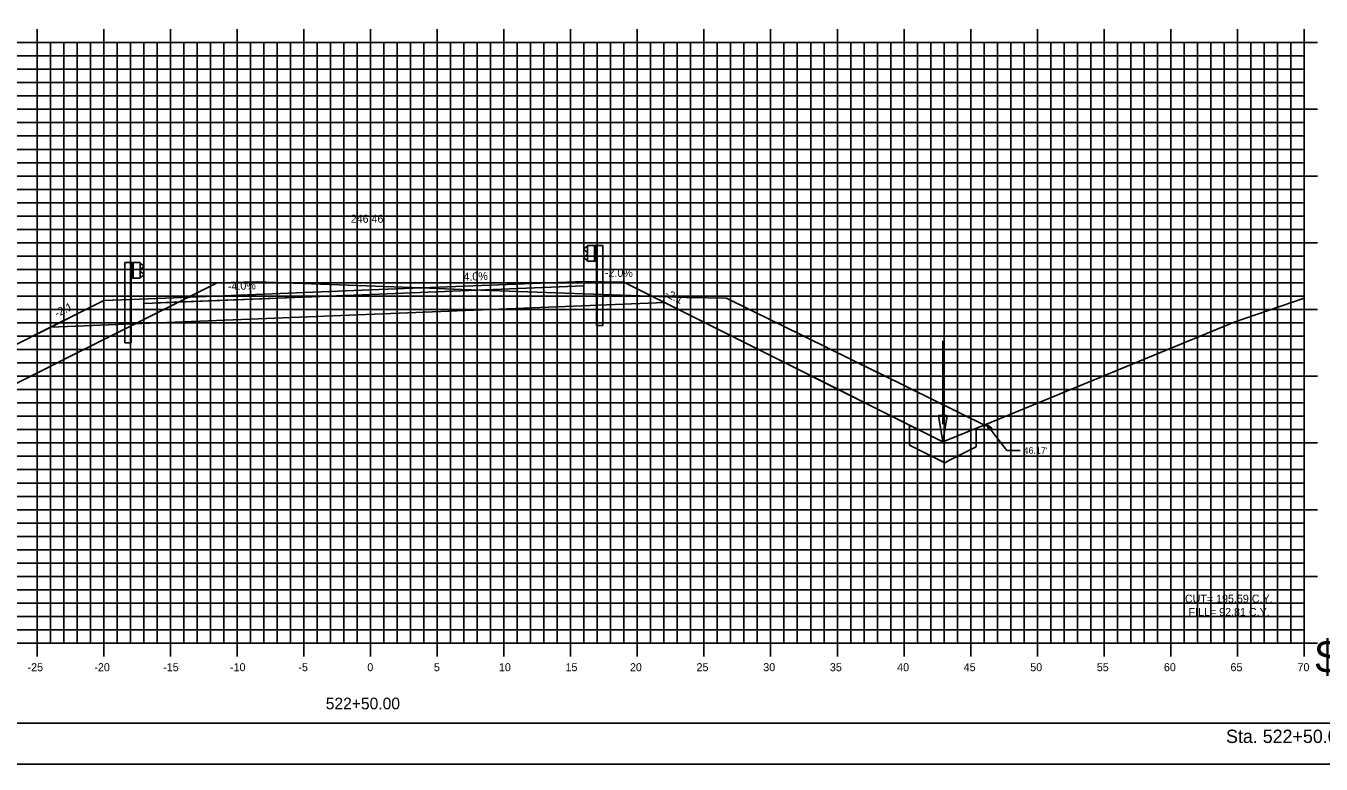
# Model space of a CAD drawing. Extents: x 1170543 to 1177585, y 609599 to 610623.
# Drawn here: x 1174887.7 to 1174984.8, y 609598.8 to 609654.1 of the extents above; entities that cross this region are included whole.
import ezdxf

# ---------------------------------------------------------------- set-up
doc = ezdxf.new("R2010")
doc.units = 0
for name, color, linetype in [('ANNOTATION', 7, 'Continuous'), ('BORDER', 7, 'Continuous'), ('D_Drainage_Ditch_Line', 7, 'Continuous'), ('D_Guardrail_Beam_Lt', 7, 'Continuous'), ('D_Guardrail_Beam_Rt', 7, 'Continuous'), ('D_Roadway_Centerline', 7, 'Continuous'), ('D_Roadway_Centerline_Text', 7, 'Continuous'), ('D_Roadway_Edge_Shoulder', 7, 'Continuous'), ('D_Roadway_Edge_TW', 7, 'Continuous'), ('D_Roadway_Pavement', 7, 'Continuous'), ('D_Roadway_SlopeLines', 7, 'Continuous'), ('D_Roadway_SubGrade', 7, 'Continuous'), ('H_V ANNOTATION', 7, 'Continuous'), ('MAJOR', 7, 'Continuous'), ('MINOR', 7, 'Continuous'), ('PLOT BOUNDARY', 7, 'Continuous'), ('S_Roadway_Centerline', 7, 'Continuous'), ('SHADING', 7, 'Continuous')]:
    doc.layers.add(name, color=color, linetype=linetype)

msp = doc.modelspace()

# ---------------------------------------------------------------- linework, layer by layer
at = {"layer": 'ANNOTATION'}
for p, q in [((1174953.975, 609624.207), (1174956.475, 609622.957)), ((1174958.975, 609623.982), (1174958.975, 609622.576)), ((1174959.731, 609624.292), (1174961.267, 609622.306)), ((1174958.975, 609622.576), (1174956.975, 609621.576)), ((1174956.975, 609621.576), (1174956.606, 609621.392)), ((1174962.267, 609622.306), (1174961.267, 609622.306))]:
    msp.add_line(p, q, dxfattribs=at)
for points in [[(1174936.544, 609632.923), (1174956.475, 609622.957), (1174959.731, 609624.292)], [(1174953.975, 609624.207), (1174953.975, 609622.707), (1174955.975, 609621.707), (1174956.606, 609621.392)]]:
    msp.add_lwpolyline(points, dxfattribs=at)
msp.add_lwpolyline([(1174959.938, 609623.82), (1174959.731, 609624.292), (1174960.135, 609623.973)], close=True, dxfattribs=at)
at = {"layer": 'BORDER'}
msp.add_line((1174838.557, 609601.872), (1174998.557, 609601.872), dxfattribs=at)
at = {"layer": 'D_Drainage_Ditch_Line'}
msp.add_line((1174956.475, 609624.269), (1174956.475, 609630.513), dxfattribs=at)
msp.add_lwpolyline([(1174956.147, 609624.926), (1174956.803, 609624.926), (1174956.475, 609622.957)], close=True, dxfattribs=at)
at = {"layer": 'D_Guardrail_Beam_Lt'}
for p, q in [((1174895.127, 609636.382), (1174895.127, 609630.382)), ((1174895.598, 609636.382), (1174895.127, 609636.382)), ((1174896.286, 609636.382), (1174895.598, 609636.382)), ((1174895.598, 609636.382), (1174895.598, 609635.215)), ((1174895.661, 609636.382), (1174895.661, 609635.215)), ((1174895.765, 609636.382), (1174895.765, 609635.215)), ((1174896.286, 609635.215), (1174896.286, 609636.382)), ((1174896.286, 609636.299), (1174896.36, 609636.284)), ((1174896.376, 609636.277), (1174896.519, 609636.177)), ((1174895.598, 609635.215), (1174896.286, 609635.215)), ((1174895.619, 609630.382), (1174895.619, 609635.215)), ((1174896.36, 609635.313), (1174896.286, 609635.299)), ((1174896.29, 609635.834), (1174896.29, 609635.764)), ((1174896.519, 609636.034), (1174896.324, 609635.898)), ((1174896.324, 609635.699), (1174896.519, 609635.563)), ((1174896.519, 609635.42), (1174896.376, 609635.32)), ((1174895.619, 609630.382), (1174895.127, 609630.382))]:
    msp.add_line(p, q, dxfattribs=at)
for centre, major_axis, start_param, end_param in [((1174896.352, 609636.243), (0.0417, 0), 0.959931, 1.376053), ((1174896.469, 609636.106), (0.0877, 0), 5.323254, 7.243116), ((1174896.369, 609635.834), (-0.0789, 0), 5.323254, 6.283185), ((1174896.369, 609635.764), (-0.0789, 0), 6.283185, 7.243116), ((1174896.352, 609635.354), (0.0417, 0), 4.907132, 5.323254), ((1174896.469, 609635.492), (0.0877, 0), 5.323254, 7.243116)]:
    msp.add_ellipse(centre, major_axis=major_axis, ratio=0.995501, start_param=start_param, end_param=end_param, dxfattribs=at)
at = {"layer": 'D_Guardrail_Beam_Rt'}
for p, q in [((1174929.737, 609637.557), (1174929.594, 609637.457)), ((1174929.594, 609637.314), (1174929.789, 609637.178)), ((1174929.827, 609637.579), (1174929.753, 609637.564)), ((1174929.823, 609637.114), (1174929.823, 609637.044)), ((1174929.827, 609637.662), (1174930.515, 609637.662)), ((1174929.827, 609636.495), (1174929.827, 609637.662)), ((1174930.348, 609637.662), (1174930.348, 609636.495)), ((1174930.452, 609637.662), (1174930.452, 609636.495)), ((1174930.515, 609637.662), (1174930.986, 609637.662)), ((1174930.515, 609637.662), (1174930.515, 609636.495)), ((1174930.986, 609637.662), (1174930.986, 609631.662)), ((1174929.789, 609636.979), (1174929.594, 609636.843)), ((1174929.594, 609636.7), (1174929.737, 609636.6)), ((1174929.753, 609636.593), (1174929.827, 609636.579)), ((1174930.515, 609636.495), (1174929.827, 609636.495)), ((1174930.494, 609631.662), (1174930.494, 609636.495)), ((1174930.494, 609631.662), (1174930.986, 609631.662))]:
    msp.add_line(p, q, dxfattribs=at)
for centre, major_axis, start_param, end_param in [((1174929.644, 609637.386), (-0.0877, 0), 5.323254, 7.243116), ((1174929.761, 609637.523), (-0.0417, 0), 4.907132, 5.323254), ((1174929.744, 609637.114), (0.0789, 0), 0, 0.959931), ((1174929.644, 609636.772), (-0.0877, 0), 5.323254, 7.243116), ((1174929.761, 609636.634), (-0.0417, 0), 0.959931, 1.376053), ((1174929.744, 609637.044), (0.0789, 0), 5.323254, 6.283185)]:
    msp.add_ellipse(centre, major_axis=major_axis, ratio=0.995501, start_param=start_param, end_param=end_param, dxfattribs=at)
at = {"layer": 'D_Roadway_Edge_Shoulder'}
msp.add_lwpolyline([(1174929.557, 609634.976), (1174929.557, 609634.643)], dxfattribs=at)
at = {"layer": 'D_Roadway_Edge_TW'}
for p, q in [((1174897.557, 609633.696), (1174913.557, 609634.336)), ((1174913.557, 609634.336), (1174929.557, 609634.976)), ((1174929.557, 609634.643), (1174913.557, 609634.003)), ((1174929.557, 609634.976), (1174929.557, 609634.643)), ((1174913.557, 609634.003), (1174897.557, 609633.363))]:
    msp.add_line(p, q, dxfattribs=at)
at = {"layer": 'D_Roadway_Pavement'}
msp.add_lwpolyline([(1174897.557, 609633.363), (1174897.557, 609633.363), (1174913.557, 609634.003), (1174929.557, 609634.643), (1174929.557, 609634.643), (1174913.557, 609634.003)], close=True, dxfattribs=at)
for points in [[(1174929.557, 609634.643), (1174929.557, 609634.643)], [(1174929.557, 609634.643), (1174929.557, 609634.643)], [(1174897.557, 609633.363), (1174897.557, 609633.363)], [(1174897.557, 609633.363), (1174897.557, 609633.363)]]:
    msp.add_lwpolyline(points, dxfattribs=at)
at = {"layer": 'D_Roadway_SlopeLines'}
msp.add_line((1174959.731, 609624.292), (1174956.475, 609622.957), dxfattribs=at)
for points in [[(1174932.557, 609634.916), (1174943.639, 609629.375)], [(1174893.557, 609633.536), (1174882.474, 609627.995)], [(1174943.639, 609629.375), (1174956.475, 609622.957)]]:
    msp.add_lwpolyline(points, dxfattribs=at)
at = {"layer": 'D_Roadway_SubGrade'}
for p, q in [((1174913.557, 609634.003), (1174929.557, 609634.643)), ((1174929.557, 609634.976), (1174932.557, 609634.916)), ((1174929.557, 609633.143), (1174929.557, 609634.976)), ((1174929.557, 609634.643), (1174929.557, 609633.143)), ((1174932.557, 609634.916), (1174936.544, 609632.923)), ((1174893.557, 609633.536), (1174888.484, 609631)), ((1174897.557, 609633.696), (1174893.557, 609633.536)), ((1174896.557, 609633.323), (1174913.557, 609634.003)), ((1174896.557, 609631.823), (1174896.557, 609633.656))]:
    msp.add_line(p, q, dxfattribs=at)
at = {"layer": 'MAJOR'}
for p, q in [((1174888.557, 609653.874), (1174888.557, 609652.872)), ((1174893.557, 609653.874), (1174893.557, 609652.872)), ((1174898.557, 609653.874), (1174898.557, 609652.872)), ((1174903.557, 609653.874), (1174903.557, 609652.872)), ((1174908.557, 609653.874), (1174908.557, 609652.872)), ((1174913.557, 609653.874), (1174913.557, 609652.872)), ((1174918.557, 609653.874), (1174918.557, 609652.872)), ((1174923.557, 609653.874), (1174923.557, 609652.872)), ((1174928.557, 609653.874), (1174928.557, 609652.872)), ((1174933.557, 609653.874), (1174933.557, 609652.872)), ((1174938.557, 609653.874), (1174938.557, 609652.872)), ((1174943.557, 609653.874), (1174943.557, 609652.872)), ((1174948.557, 609653.874), (1174948.557, 609652.872)), ((1174953.557, 609653.874), (1174953.557, 609652.872)), ((1174958.557, 609653.874), (1174958.557, 609652.872)), ((1174963.557, 609653.874), (1174963.557, 609652.872)), ((1174968.557, 609653.874), (1174968.557, 609652.872)), ((1174973.557, 609653.874), (1174973.557, 609652.872)), ((1174978.557, 609653.874), (1174978.557, 609652.872)), ((1174983.557, 609653.874), (1174983.557, 609652.872)), ((1174843.557, 609652.872), (1174983.557, 609652.872)), ((1174843.557, 609652.872), (1174983.557, 609652.872)), ((1174888.557, 609607.872), (1174888.557, 609652.872)), ((1174893.557, 609607.872), (1174893.557, 609652.872)), ((1174898.557, 609607.872), (1174898.557, 609652.872)), ((1174903.557, 609607.872), (1174903.557, 609652.872)), ((1174908.557, 609607.872), (1174908.557, 609652.872)), ((1174913.557, 609607.872), (1174913.557, 609652.872)), ((1174918.557, 609607.872), (1174918.557, 609652.872)), ((1174923.557, 609607.872), (1174923.557, 609652.872)), ((1174928.557, 609607.872), (1174928.557, 609652.872)), ((1174933.557, 609607.872), (1174933.557, 609652.872)), ((1174938.557, 609607.872), (1174938.557, 609652.872)), ((1174943.557, 609607.872), (1174943.557, 609652.872)), ((1174948.557, 609607.872), (1174948.557, 609652.872)), ((1174953.557, 609607.872), (1174953.557, 609652.872)), ((1174958.557, 609607.872), (1174958.557, 609652.872)), ((1174963.557, 609607.872), (1174963.557, 609652.872)), ((1174968.557, 609607.872), (1174968.557, 609652.872)), ((1174973.557, 609607.872), (1174973.557, 609652.872)), ((1174978.557, 609607.872), (1174978.557, 609652.872)), ((1174984.559, 609652.872), (1174982.555, 609652.872)), ((1174983.557, 609607.872), (1174983.557, 609652.872)), ((1174983.557, 609607.872), (1174983.557, 609652.872)), ((1174843.557, 609647.872), (1174983.557, 609647.872)), ((1174984.559, 609647.872), (1174982.555, 609647.872)), ((1174843.557, 609642.872), (1174983.557, 609642.872)), ((1174984.559, 609642.872), (1174982.555, 609642.872)), ((1174843.557, 609637.872), (1174983.557, 609637.872)), ((1174984.559, 609637.872), (1174982.555, 609637.872)), ((1174843.557, 609632.872), (1174983.557, 609632.872)), ((1174984.559, 609632.872), (1174982.555, 609632.872)), ((1174843.557, 609627.872), (1174983.557, 609627.872)), ((1174984.559, 609627.872), (1174982.555, 609627.872)), ((1174843.557, 609622.872), (1174983.557, 609622.872)), ((1174984.559, 609622.872), (1174982.555, 609622.872)), ((1174843.557, 609617.872), (1174983.557, 609617.872)), ((1174984.559, 609617.872), (1174982.555, 609617.872)), ((1174843.557, 609612.872), (1174983.557, 609612.872)), ((1174984.559, 609612.872), (1174982.555, 609612.872)), ((1174843.557, 609607.872), (1174983.557, 609607.872)), ((1174843.557, 609607.872), (1174983.557, 609607.872)), ((1174888.557, 609606.87), (1174888.557, 609607.872)), ((1174893.557, 609606.87), (1174893.557, 609607.872)), ((1174898.557, 609606.87), (1174898.557, 609607.872)), ((1174903.557, 609606.87), (1174903.557, 609607.872)), ((1174908.557, 609606.87), (1174908.557, 609607.872)), ((1174913.557, 609606.87), (1174913.557, 609607.872)), ((1174918.557, 609606.87), (1174918.557, 609607.872)), ((1174923.557, 609606.87), (1174923.557, 609607.872)), ((1174928.557, 609606.87), (1174928.557, 609607.872)), ((1174933.557, 609606.87), (1174933.557, 609607.872)), ((1174938.557, 609606.87), (1174938.557, 609607.872)), ((1174943.557, 609606.87), (1174943.557, 609607.872)), ((1174948.557, 609606.87), (1174948.557, 609607.872)), ((1174953.557, 609606.87), (1174953.557, 609607.872)), ((1174958.557, 609606.87), (1174958.557, 609607.872)), ((1174963.557, 609606.87), (1174963.557, 609607.872)), ((1174968.557, 609606.87), (1174968.557, 609607.872)), ((1174973.557, 609606.87), (1174973.557, 609607.872)), ((1174978.557, 609606.87), (1174978.557, 609607.872)), ((1174984.559, 609607.872), (1174982.555, 609607.872)), ((1174983.557, 609606.87), (1174983.557, 609607.872))]:
    msp.add_line(p, q, dxfattribs=at)
at = {"layer": 'MINOR'}
for p, q in [((1174889.557, 609607.872), (1174889.557, 609652.872)), ((1174890.557, 609607.872), (1174890.557, 609652.872)), ((1174891.557, 609607.872), (1174891.557, 609652.872)), ((1174892.557, 609607.872), (1174892.557, 609652.872)), ((1174894.557, 609607.872), (1174894.557, 609652.872)), ((1174895.557, 609607.872), (1174895.557, 609652.872)), ((1174896.557, 609607.872), (1174896.557, 609652.872)), ((1174897.557, 609607.872), (1174897.557, 609652.872)), ((1174899.557, 609607.872), (1174899.557, 609652.872)), ((1174900.557, 609607.872), (1174900.557, 609652.872)), ((1174901.557, 609607.872), (1174901.557, 609652.872)), ((1174902.557, 609607.872), (1174902.557, 609652.872)), ((1174904.557, 609607.872), (1174904.557, 609652.872)), ((1174905.557, 609607.872), (1174905.557, 609652.872)), ((1174906.557, 609607.872), (1174906.557, 609652.872)), ((1174907.557, 609607.872), (1174907.557, 609652.872)), ((1174909.557, 609607.872), (1174909.557, 609652.872)), ((1174910.557, 609607.872), (1174910.557, 609652.872)), ((1174911.557, 609607.872), (1174911.557, 609652.872)), ((1174912.557, 609607.872), (1174912.557, 609652.872)), ((1174914.557, 609607.872), (1174914.557, 609652.872)), ((1174915.557, 609607.872), (1174915.557, 609652.872)), ((1174916.557, 609607.872), (1174916.557, 609652.872)), ((1174917.557, 609607.872), (1174917.557, 609652.872)), ((1174919.557, 609607.872), (1174919.557, 609652.872)), ((1174920.557, 609607.872), (1174920.557, 609652.872)), ((1174921.557, 609607.872), (1174921.557, 609652.872)), ((1174922.557, 609607.872), (1174922.557, 609652.872)), ((1174924.557, 609607.872), (1174924.557, 609652.872)), ((1174925.557, 609607.872), (1174925.557, 609652.872)), ((1174926.557, 609607.872), (1174926.557, 609652.872)), ((1174927.557, 609607.872), (1174927.557, 609652.872)), ((1174929.557, 609607.872), (1174929.557, 609652.872)), ((1174930.557, 609607.872), (1174930.557, 609652.872)), ((1174931.557, 609607.872), (1174931.557, 609652.872)), ((1174932.557, 609607.872), (1174932.557, 609652.872)), ((1174934.557, 609607.872), (1174934.557, 609652.872)), ((1174935.557, 609607.872), (1174935.557, 609652.872)), ((1174936.557, 609607.872), (1174936.557, 609652.872)), ((1174937.557, 609607.872), (1174937.557, 609652.872)), ((1174939.557, 609607.872), (1174939.557, 609652.872)), ((1174940.557, 609607.872), (1174940.557, 609652.872)), ((1174941.557, 609607.872), (1174941.557, 609652.872)), ((1174942.557, 609607.872), (1174942.557, 609652.872)), ((1174944.557, 609607.872), (1174944.557, 609652.872)), ((1174945.557, 609607.872), (1174945.557, 609652.872)), ((1174946.557, 609607.872), (1174946.557, 609652.872)), ((1174947.557, 609607.872), (1174947.557, 609652.872)), ((1174949.557, 609607.872), (1174949.557, 609652.872)), ((1174950.557, 609607.872), (1174950.557, 609652.872)), ((1174951.557, 609607.872), (1174951.557, 609652.872)), ((1174952.557, 609607.872), (1174952.557, 609652.872)), ((1174954.557, 609607.872), (1174954.557, 609652.872)), ((1174955.557, 609607.872), (1174955.557, 609652.872)), ((1174956.557, 609607.872), (1174956.557, 609652.872)), ((1174957.557, 609607.872), (1174957.557, 609652.872)), ((1174959.557, 609607.872), (1174959.557, 609652.872)), ((1174960.557, 609607.872), (1174960.557, 609652.872)), ((1174961.557, 609607.872), (1174961.557, 609652.872)), ((1174962.557, 609607.872), (1174962.557, 609652.872)), ((1174964.557, 609607.872), (1174964.557, 609652.872)), ((1174965.557, 609607.872), (1174965.557, 609652.872)), ((1174966.557, 609607.872), (1174966.557, 609652.872)), ((1174967.557, 609607.872), (1174967.557, 609652.872)), ((1174969.557, 609607.872), (1174969.557, 609652.872)), ((1174970.557, 609607.872), (1174970.557, 609652.872)), ((1174971.557, 609607.872), (1174971.557, 609652.872)), ((1174972.557, 609607.872), (1174972.557, 609652.872)), ((1174974.557, 609607.872), (1174974.557, 609652.872)), ((1174975.557, 609607.872), (1174975.557, 609652.872)), ((1174976.557, 609607.872), (1174976.557, 609652.872)), ((1174977.557, 609607.872), (1174977.557, 609652.872)), ((1174979.557, 609607.872), (1174979.557, 609652.872)), ((1174980.557, 609607.872), (1174980.557, 609652.872)), ((1174981.557, 609607.872), (1174981.557, 609652.872)), ((1174982.557, 609607.872), (1174982.557, 609652.872)), ((1174843.557, 609651.872), (1174983.557, 609651.872)), ((1174983.557, 609651.872), (1174982.555, 609651.872)), ((1174843.557, 609650.872), (1174983.557, 609650.872)), ((1174983.557, 609650.872), (1174982.555, 609650.872)), ((1174843.557, 609649.872), (1174983.557, 609649.872)), ((1174983.557, 609649.872), (1174982.555, 609649.872)), ((1174843.557, 609648.872), (1174983.557, 609648.872)), ((1174983.557, 609648.872), (1174982.555, 609648.872)), ((1174843.557, 609646.872), (1174983.557, 609646.872)), ((1174983.557, 609646.872), (1174982.555, 609646.872)), ((1174843.557, 609645.872), (1174983.557, 609645.872)), ((1174983.557, 609645.872), (1174982.555, 609645.872)), ((1174843.557, 609644.872), (1174983.557, 609644.872)), ((1174983.557, 609644.872), (1174982.555, 609644.872)), ((1174843.557, 609643.872), (1174983.557, 609643.872)), ((1174983.557, 609643.872), (1174982.555, 609643.872)), ((1174843.557, 609641.872), (1174983.557, 609641.872)), ((1174983.557, 609641.872), (1174982.555, 609641.872)), ((1174843.557, 609640.872), (1174983.557, 609640.872)), ((1174983.557, 609640.872), (1174982.555, 609640.872)), ((1174843.557, 609639.872), (1174983.557, 609639.872)), ((1174983.557, 609639.872), (1174982.555, 609639.872)), ((1174843.557, 609638.872), (1174983.557, 609638.872)), ((1174983.557, 609638.872), (1174982.555, 609638.872)), ((1174843.557, 609636.872), (1174983.557, 609636.872)), ((1174983.557, 609636.872), (1174982.555, 609636.872)), ((1174843.557, 609635.872), (1174983.557, 609635.872)), ((1174983.557, 609635.872), (1174982.555, 609635.872)), ((1174843.557, 609634.872), (1174983.557, 609634.872)), ((1174983.557, 609634.872), (1174982.555, 609634.872)), ((1174843.557, 609633.872), (1174983.557, 609633.872)), ((1174983.557, 609633.872), (1174982.555, 609633.872)), ((1174843.557, 609631.872), (1174983.557, 609631.872)), ((1174983.557, 609631.872), (1174982.555, 609631.872)), ((1174843.557, 609630.872), (1174983.557, 609630.872)), ((1174983.557, 609630.872), (1174982.555, 609630.872)), ((1174843.557, 609629.872), (1174983.557, 609629.872)), ((1174983.557, 609629.872), (1174982.555, 609629.872)), ((1174843.557, 609628.872), (1174983.557, 609628.872)), ((1174983.557, 609628.872), (1174982.555, 609628.872)), ((1174843.557, 609626.872), (1174983.557, 609626.872)), ((1174983.557, 609626.872), (1174982.555, 609626.872)), ((1174843.557, 609625.872), (1174983.557, 609625.872)), ((1174983.557, 609625.872), (1174982.555, 609625.872)), ((1174843.557, 609624.872), (1174983.557, 609624.872)), ((1174983.557, 609624.872), (1174982.555, 609624.872)), ((1174843.557, 609623.872), (1174983.557, 609623.872)), ((1174983.557, 609623.872), (1174982.555, 609623.872)), ((1174843.557, 609621.872), (1174983.557, 609621.872)), ((1174983.557, 609621.872), (1174982.555, 609621.872)), ((1174843.557, 609620.872), (1174983.557, 609620.872)), ((1174983.557, 609620.872), (1174982.555, 609620.872)), ((1174843.557, 609619.872), (1174983.557, 609619.872)), ((1174983.557, 609619.872), (1174982.555, 609619.872)), ((1174843.557, 609618.872), (1174983.557, 609618.872)), ((1174983.557, 609618.872), (1174982.555, 609618.872)), ((1174843.557, 609616.872), (1174983.557, 609616.872)), ((1174983.557, 609616.872), (1174982.555, 609616.872)), ((1174843.557, 609615.872), (1174983.557, 609615.872)), ((1174983.557, 609615.872), (1174982.555, 609615.872)), ((1174843.557, 609614.872), (1174983.557, 609614.872)), ((1174983.557, 609614.872), (1174982.555, 609614.872)), ((1174843.557, 609613.872), (1174983.557, 609613.872)), ((1174983.557, 609613.872), (1174982.555, 609613.872)), ((1174843.557, 609611.872), (1174983.557, 609611.872)), ((1174983.557, 609611.872), (1174982.555, 609611.872)), ((1174843.557, 609610.872), (1174983.557, 609610.872)), ((1174983.557, 609610.872), (1174982.555, 609610.872)), ((1174843.557, 609609.872), (1174983.557, 609609.872)), ((1174983.557, 609609.872), (1174982.555, 609609.872)), ((1174843.557, 609608.872), (1174983.557, 609608.872)), ((1174983.557, 609608.872), (1174982.555, 609608.872))]:
    msp.add_line(p, q, dxfattribs=at)
at = {"layer": 'PLOT BOUNDARY'}
msp.add_lwpolyline([(1174830.463, 609598.813), (1175000.463, 609598.813), (1175000.463, 609708.813), (1174830.463, 609708.813)], close=True, dxfattribs=at)
at = {"layer": 'S_Roadway_Centerline'}
msp.add_lwpolyline([(1174883.171, 609625.41), (1174890.721, 609629.193), (1174890.912, 609629.289), (1174891.363, 609629.515), (1174899.357, 609633.521), (1174901.96, 609634.825), (1174902.045, 609634.867), (1174902.139, 609634.869), (1174905.058, 609634.937), (1174917.349, 609634.489), (1174917.351, 609634.489), (1174917.357, 609634.488), (1174921.015, 609634.357), (1174921.136, 609634.352), (1174936.597, 609633.796), (1174937.238, 609633.774), (1174937.364, 609633.772), (1174940.257, 609633.725), (1174943.74, 609632.007), (1174943.943, 609631.908), (1174944.365, 609631.7), (1174951.41, 609628.226), (1174951.836, 609628.016), (1174959.681, 609624.149), (1174959.691, 609624.276), (1174959.731, 609624.292), (1174978.31, 609631.912), (1174983.557, 609633.713)], dxfattribs=at)
at = {"layer": 'SHADING'}
msp.add_line((1174889.571, 609631.544), (1174935.618, 609633.386), dxfattribs=at)

# ---------------------------------------------------------------- texts
at = {"layer": 'ANNOTATION'}
for s, rotation, p in [('4.0%', 2.29061, (1174920.533, 609635.016)), ('-2.0%', 358.85424, (1174931.124, 609635.34)), ('-4.0%', 2.29061, (1174902.872, 609634.31)), ('-2:1', 333.43495, (1174935.561, 609633.888)), ('-2:1', 26.56505, (1174890.048, 609632.272))]:
    msp.add_text(s, height=0.6, rotation=rotation, dxfattribs=at).set_placement(p)
msp.add_text("46.17'", height=0.5, dxfattribs=at).set_placement((1174962.517, 609622.056))
at = {"layer": 'BORDER'}
msp.add_text('$SHNUM$', height=2.4194, rotation=360, dxfattribs=at).set_placement((1174984.39, 609605.655))
at = {"layer": 'D_Roadway_Centerline'}
for s, p in [('C', (1174913.551, 609634.336)), ('L', (1174913.557, 609634.329))]:
    msp.add_text(s, height=0.0146, dxfattribs=at).set_placement(p)
at = {"layer": 'D_Roadway_Centerline_Text'}
for s, p in [('246.46', (1174912.069, 609639.368)), ('CUT= 195.59 C.Y.', (1174974.615, 609610.908)), ('FILL= 92.81 C.Y.', (1174974.889, 609609.906))]:
    msp.add_text(s, height=0.6, dxfattribs=at).set_placement(p)
at = {"layer": 'H_V ANNOTATION'}
for s, height, p in [('-25', 0.6, (1174887.842, 609605.772)), ('-20', 0.6, (1174892.85, 609605.772)), ('-15', 0.6, (1174898.013, 609605.772)), ('-10', 0.6, (1174903.021, 609605.772)), ('-5', 0.6, (1174908.147, 609605.772)), ('0', 0.6, (1174913.316, 609605.772)), ('5', 0.6, (1174918.308, 609605.772)), ('10', 0.6, (1174923.182, 609605.772)), ('15', 0.6, (1174928.174, 609605.772)), ('20', 0.6, (1174933.01, 609605.772)), ('25', 0.6, (1174938.002, 609605.772)), ('30', 0.6, (1174943.005, 609605.772)), ('35', 0.6, (1174947.997, 609605.772)), ('40', 0.6, (1174953.043, 609605.772)), ('45', 0.6, (1174958.035, 609605.772)), ('50', 0.6, (1174963.021, 609605.772)), ('55', 0.6, (1174968.013, 609605.772)), ('60', 0.6, (1174973.043, 609605.772)), ('65', 0.6, (1174978.035, 609605.772)), ('70', 0.6, (1174983.059, 609605.772)), ('522+50.00', 0.875, (1174910.201, 609602.915)), ('Sta. 522+50.00 to Sta. 522+50.00', 1.0002, (1174977.702, 609600.392))]:
    msp.add_text(s, height=height, dxfattribs=at).set_placement(p)

doc.saveas('drawing.dxf')
